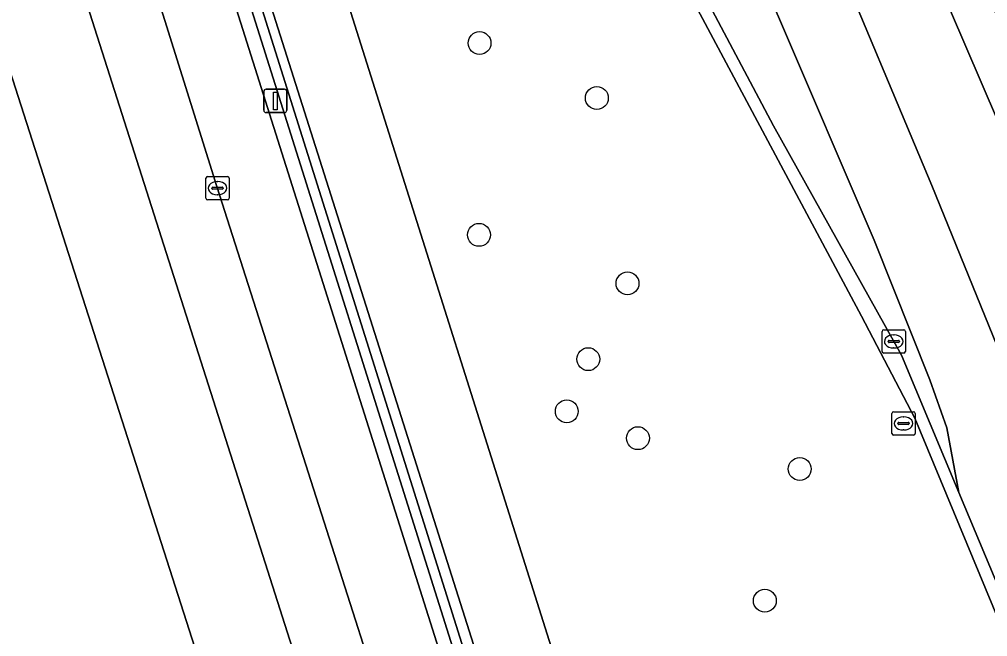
# Model space of a CAD drawing. Extents: x 161477 to 163040, y 383680 to 384871.
# Drawn here: x 162771.86 to 162813.27, y 384307.5 to 384333.87 of the extents above; entities that cross this region are included whole.
import ezdxf

# ---------------------------------------------------------------- set-up
doc = ezdxf.new("R2010")
doc.units = 0
for name, color, linetype in [('IMGEO_Berm_groen', 7, 'Continuous'), ('IMGEO_Berm_open', 7, 'Continuous'), ('IMGEO_Boom', 7, 'Continuous'), ('IMGEO_Fietspad_open', 7, 'Continuous'), ('IMGEO_Gemengd_bos', 7, 'Continuous'), ('IMGEO_Kolk', 7, 'Continuous'), ('IMGEO_Lichtmast', 7, 'Continuous'), ('IMGEO_Muur', 7, 'Continuous'), ('IMGEO_Rijbaan_regionaal_gesloten', 7, 'Continuous'), ('IMGEO_Rioolput', 7, 'Continuous'), ('IMGEO_Voetpad_open', 7, 'Continuous')]:
    doc.layers.add(name, color=color, linetype=linetype)

msp = doc.modelspace()

# ---------------------------------------------------------------- linework, layer by layer
at = {"layer": 'IMGEO_Berm_groen'}
for points in [[(162712.633, 384459.824), (162740.568, 384408), (162747.949, 384394.24), (162757.124, 384375.468), (162766.529, 384347.024), (162782.254, 384298.067), (162784.758, 384290.27), (162786.785, 384281.406), (162786.77, 384278.144), (162786.934, 384272.336), (162783.872, 384262.182), (162783.569, 384261.176), (162780.201, 384254.445), (162777.995, 384250), (162776.076, 384247.535), (162769.02, 384241.879), (162719.164, 384209.03), (162709.291, 384203.756), (162707.384, 384202.741), (162696.814, 384197.09), (162687.543, 384192.138), (162678.849, 384188.781)], [(162719.917, 384202.066), (162771.611, 384234.986), (162775.495, 384237.856), (162779.29, 384241.257), (162782.718, 384245.18), (162785.955, 384250), (162788.468, 384253.741), (162790.846, 384259.717), (162787.902, 384260.811), (162789.21, 384264.703), (162790.459, 384270.654), (162790.712, 384275.611), (162790.111, 384285.695), (162789.667, 384287.848), (162769.683, 384350.356), (162764.739, 384366.211)], [(162815.735, 384300.587), (162813.737, 384308.219), (162810.159, 384316.842), (162807.875, 384321.193), (162787.167, 384359.945)], [(162780.826, 384350.612), (162782.009, 384346.942), (162799.07, 384292.955), (162803.756, 384278.165), (162804.133, 384278.313), (162807.155, 384269.03)]]:
    msp.add_lwpolyline(points, dxfattribs=at)
at = {"layer": 'IMGEO_Berm_open'}
for points in [[(162814.503, 384307.78), (162812.046, 384313.655), (162809.59, 384319.527), (162804.115, 384329.333), (162789.8, 384356.3), (162787.531, 384360.875)], [(162787.167, 384359.945), (162807.875, 384321.193), (162810.159, 384316.842), (162813.737, 384308.219), (162815.735, 384300.587)], [(162773.427, 384358.702), (162773.654, 384357.994), (162793.773, 384294.446)], [(162777.286, 384348.584), (162777.676, 384348.734), (162778.421, 384346.433), (162795.746, 384291.47), (162796.465, 384288.602), (162797.119, 384288.811), (162778.046, 384348.883), (162776.334, 384353.796), (162774.37, 384358.856)], [(162724.124, 384199.308), (162724.556, 384199.583), (162734.477, 384205.927), (162777.691, 384233.503), (162777.229, 384234.156), (162773.925, 384231.646), (162725.026, 384200.481), (162724.888, 384200.831), (162773.596, 384231.968), (162777.519, 384234.877), (162781.265, 384238.179), (162786.441, 384243.903), (162789.342, 384248.157), (162790.322, 384250), (162791.722, 384252.635), (162794.348, 384258.518), (162795.254, 384261.395), (162796.936, 384268.334), (162797.329, 384273.231), (162797.025, 384282.858), (162796.348, 384287.619), (162794.579, 384293.79), (162777.286, 384348.584)]]:
    msp.add_lwpolyline(points, dxfattribs=at)
at = {"layer": 'IMGEO_Boom'}
for centre in [(162791.546, 384332.861), (162796.562, 384330.514), (162791.522, 384324.669), (162797.873, 384322.594), (162796.194, 384319.358), (162795.276, 384317.128), (162798.318, 384315.982), (162805.24, 384314.666), (162803.746, 384309.037)]:
    msp.add_circle(centre, 0.489, dxfattribs=at)
at = {"layer": 'IMGEO_Fietspad_open'}
for points in [[(162767.397, 384367.894), (162780.316, 384326.737), (162792.502, 384288.657), (162793.008, 384286.556)], [(162793.773, 384294.446), (162773.654, 384357.994), (162773.427, 384358.702)], [(162774.37, 384358.856), (162776.334, 384353.796), (162778.046, 384348.883), (162797.119, 384288.811), (162799.634, 384280.892), (162799.943, 384279.918), (162804.618, 384265.377)], [(162808.491, 384256.733), (162808.429, 384257.027), (162808.366, 384257.425), (162808.327, 384257.708), (162808.246, 384258.459), (162808.256, 384258.842), (162808.314, 384259.57), (162808.398, 384260.245), (162808.45, 384261.136), (162808.45, 384261.869), (162808.356, 384262.634), (162808.314, 384263.189), (162808.142, 384264.314), (162808.125, 384264.374), (162803.756, 384278.165), (162799.07, 384292.955), (162782.009, 384346.942)]]:
    msp.add_lwpolyline(points, dxfattribs=at)
at = {"layer": 'IMGEO_Gemengd_bos'}
msp.add_lwpolyline([(162687.543, 384192.138), (162696.814, 384197.09), (162707.384, 384202.741), (162709.291, 384203.756), (162719.164, 384209.03), (162769.02, 384241.879), (162776.076, 384247.535), (162777.995, 384250), (162780.201, 384254.445), (162783.569, 384261.176), (162783.872, 384262.182), (162786.934, 384272.336), (162786.77, 384278.144), (162786.785, 384281.406), (162784.758, 384290.27), (162782.254, 384298.067), (162766.529, 384347.024), (162757.124, 384375.468), (162747.949, 384394.24), (162740.568, 384408), (162712.633, 384459.824)], dxfattribs=at)
at = {"layer": 'IMGEO_Kolk'}
for p, q in [((162779.838, 384326.236), (162779.838, 384327.088)), ((162779.913, 384327.162), (162780.765, 384327.162)), ((162780.839, 384327.088), (162780.839, 384326.236)), ((162780.097, 384326.656), (162780.097, 384326.668)), ((162780.14, 384326.705), (162780.538, 384326.705)), ((162780.326, 384326.942), (162780.351, 384326.942)), ((162780.581, 384326.668), (162780.581, 384326.656)), ((162780.535, 384326.619), (162780.137, 384326.619)), ((162780.349, 384326.382), (162780.324, 384326.382)), ((162780.765, 384326.162), (162779.913, 384326.162)), ((162808.758, 384319.69), (162808.758, 384320.542)), ((162808.833, 384320.616), (162809.685, 384320.616)), ((162809.759, 384320.542), (162809.759, 384319.69)), ((162809.017, 384320.11), (162809.017, 384320.122)), ((162809.455, 384320.073), (162809.057, 384320.073)), ((162809.06, 384320.159), (162809.458, 384320.159)), ((162809.246, 384320.396), (162809.271, 384320.396)), ((162809.501, 384320.122), (162809.501, 384320.11)), ((162809.269, 384319.836), (162809.244, 384319.836)), ((162809.685, 384319.616), (162808.833, 384319.616))]:
    msp.add_line(p, q, dxfattribs=at)
for points in [[(162779.838, 384326.236), (162779.838, 384327.088)], [(162779.913, 384327.162), (162780.765, 384327.162)], [(162780.839, 384327.088), (162780.839, 384326.236)], [(162780.765, 384326.162), (162779.913, 384326.162)], [(162808.758, 384319.69), (162808.758, 384320.542)], [(162808.833, 384320.616), (162809.685, 384320.616)], [(162809.759, 384320.542), (162809.759, 384319.69)], [(162809.685, 384319.616), (162808.833, 384319.616)]]:
    msp.add_lwpolyline(points, dxfattribs=at)
for centre, radius, start, end in [((162779.915, 384327.086), 0.0765, 91.552, 178.448), ((162779.915, 384327.086), 0.0765, 91.552, 178.448), ((162780.763, 384327.086), 0.0765, 1.552, 88.448), ((162780.763, 384327.086), 0.0765, 1.552, 88.448), ((162780.137, 384326.665), 0.0403, 85.8775, 175.7526), ((162780.542, 384326.667), 0.0386, 1.7309, 96.639), ((162780.134, 384326.655), 0.0366, 178.938, 274.7102), ((162780.538, 384326.662), 0.043, 264.8664, 352.4533), ((162779.915, 384326.238), 0.0765, 181.552, 268.448), ((162779.915, 384326.238), 0.0765, 181.552, 268.448), ((162780.763, 384326.238), 0.0765, 271.552, 358.448), ((162780.763, 384326.238), 0.0765, 271.552, 358.448), ((162808.835, 384320.54), 0.0765, 91.552, 178.448), ((162808.835, 384320.54), 0.0765, 91.552, 178.448), ((162809.683, 384320.54), 0.0765, 1.552, 88.448), ((162809.683, 384320.54), 0.0765, 1.552, 88.448), ((162809.057, 384320.119), 0.0403, 85.8775, 175.7526), ((162809.054, 384320.109), 0.0366, 178.938, 274.7102), ((162809.458, 384320.116), 0.043, 264.8664, 352.4533), ((162809.462, 384320.121), 0.0386, 1.7309, 96.639), ((162808.835, 384319.692), 0.0765, 181.552, 268.448), ((162808.835, 384319.692), 0.0765, 181.552, 268.448), ((162809.683, 384319.692), 0.0765, 271.552, 358.448), ((162809.683, 384319.692), 0.0765, 271.552, 358.448)]:
    msp.add_arc(centre, radius, start, end, dxfattribs=at)
for centre, major_axis, ratio, start_param, end_param in [((162780.325, 384326.662), (-0.387, 0.002), 0.722429, 4.712389, 7.853982), ((162780.35, 384326.662), (-0.39, 0.002), 0.717154, 1.570796, 4.712389), ((162809.245, 384320.116), (-0.387, 0.002), 0.722429, 4.712389, 7.853982), ((162809.27, 384320.116), (-0.39, 0.002), 0.717154, 1.570796, 4.712389)]:
    msp.add_ellipse(centre, major_axis=major_axis, ratio=ratio, start_param=start_param, end_param=end_param, dxfattribs=at)
at = {"layer": 'IMGEO_Lichtmast'}
for p, q in [((162782.414, 384330.89), (162783.204, 384330.89)), ((162783.204, 384330.89), (162782.414, 384330.89)), ((162782.314, 384329.99), (162782.314, 384330.79)), ((162782.314, 384330.79), (162782.314, 384329.99)), ((162783.304, 384330.79), (162783.304, 384329.99)), ((162783.304, 384329.99), (162783.304, 384330.79)), ((162783.204, 384329.89), (162782.414, 384329.89)), ((162782.414, 384329.89), (162783.204, 384329.89))]:
    msp.add_line(p, q, dxfattribs=at)
msp.add_lwpolyline([(162782.734, 384330.765), (162782.884, 384330.765), (162782.884, 384330.015), (162782.734, 384330.015), (162782.734, 384330.765)], dxfattribs=at)
for centre, start, end in [((162782.414, 384330.79), 90, 180), ((162782.414, 384330.79), 90, 180), ((162783.204, 384330.79), 0, 90), ((162783.204, 384330.79), 360, 90), ((162782.414, 384329.99), 180, 270), ((162782.414, 384329.99), 180, 270), ((162783.204, 384329.99), 270, 0), ((162783.204, 384329.99), 270, 0)]:
    msp.add_arc(centre, 0.1, start, end, dxfattribs=at)
at = {"layer": 'IMGEO_Muur'}
msp.add_lwpolyline([(162778.421, 384346.433), (162777.676, 384348.734), (162777.286, 384348.584), (162794.579, 384293.79), (162796.348, 384287.619), (162797.025, 384282.858), (162797.329, 384273.231), (162796.936, 384268.334), (162795.254, 384261.395), (162798.37, 384260.297), (162797.274, 384257.277), (162795.527, 384252.462), (162795.9, 384252.333), (162798.828, 384260.57), (162795.739, 384261.629), (162797.268, 384268.236), (162797.689, 384273.179), (162797.385, 384282.775), (162796.647, 384287.874), (162796.465, 384288.602), (162795.746, 384291.47)], close=True, dxfattribs=at)
at = {"layer": 'IMGEO_Rijbaan_regionaal_gesloten'}
for points in [[(162721.159, 384495.567), (162717.548, 384495.062), (162717.676, 384494.845), (162725.437, 384481.725), (162726.742, 384479.16), (162743.365, 384450.132), (162743.463, 384449.945), (162783.583, 384375.537), (162784.08, 384375.023), (162799.55, 384344.861), (162804.335, 384333.978), (162808.424, 384324.441), (162810.807, 384318.474), (162811.526, 384316.425), (162812.046, 384313.655), (162814.503, 384307.78)], [(162826.477, 384270.737), (162826.544, 384279.932), (162826.145, 384286.462), (162825.345, 384292.126), (162824.346, 384297.989), (162823.281, 384302.52), (162822.281, 384306.584), (162820.283, 384312.648), (162817.553, 384319.977), (162814.355, 384328.04), (162811.691, 384334.236), (162809.16, 384339.9), (162804.086, 384351.856), (162790.63, 384376.933), (162762.196, 384429.925), (162741.848, 384467.5)], [(162822.747, 384275.733), (162822.747, 384283.995), (162822.281, 384288.459), (162821.748, 384292.457), (162820.949, 384296.455), (162820.216, 384300.319), (162819.017, 384304.717), (162817.752, 384308.915), (162816.086, 384313.779), (162813.689, 384319.908), (162810.891, 384326.771), (162806.362, 384337.565), (162801.167, 384348.959), (162796.105, 384359.286), (162790.71, 384369.547), (162780.452, 384388.604), (162771.393, 384405.395), (162752.477, 384440.575), (162738.489, 384466.227)], [(162738.489, 384466.227), (162752.477, 384440.575), (162771.393, 384405.395), (162780.452, 384388.604), (162790.71, 384369.547), (162796.105, 384359.286), (162801.167, 384348.959), (162806.362, 384337.565), (162810.891, 384326.771), (162813.689, 384319.908), (162816.086, 384313.779), (162817.752, 384308.915), (162819.017, 384304.717), (162820.216, 384300.319), (162820.949, 384296.455), (162821.748, 384292.457), (162822.281, 384288.459), (162822.747, 384283.995), (162822.747, 384275.733)], [(162820.302, 384321.25), (162816.329, 384329.112), (162807.805, 384344.925), (162804.086, 384351.856), (162809.16, 384339.9), (162811.691, 384334.236), (162814.355, 384328.04), (162817.553, 384319.977), (162820.283, 384312.648), (162822.281, 384306.584), (162823.281, 384302.52), (162824.346, 384297.989), (162825.345, 384292.126), (162826.145, 384286.462), (162826.544, 384279.932), (162826.477, 384270.737), (162826.211, 384263.541), (162825.682, 384258.52), (162825.48, 384256.603), (162832.509, 384262.915)]]:
    msp.add_lwpolyline(points, dxfattribs=at)
msp.add_lwpolyline([(162799.55, 384344.861), (162784.08, 384375.023), (162784.167, 384374.278), (162784.983, 384365.004), (162787.531, 384360.875), (162789.8, 384356.3), (162804.115, 384329.333), (162809.59, 384319.527), (162812.046, 384313.655), (162811.526, 384316.425), (162810.807, 384318.474), (162808.424, 384324.441), (162804.335, 384333.978)], close=True, dxfattribs=at)
at = {"layer": 'IMGEO_Rioolput'}
for p, q in [((162809.176, 384316.186), (162809.176, 384317.038)), ((162809.251, 384317.112), (162810.103, 384317.112)), ((162809.664, 384316.892), (162809.689, 384316.892)), ((162810.177, 384317.038), (162810.177, 384316.186)), ((162809.435, 384316.606), (162809.435, 384316.618)), ((162809.873, 384316.569), (162809.475, 384316.569)), ((162809.478, 384316.655), (162809.876, 384316.655)), ((162809.687, 384316.332), (162809.662, 384316.332)), ((162809.919, 384316.618), (162809.919, 384316.606)), ((162810.103, 384316.112), (162809.251, 384316.112))]:
    msp.add_line(p, q, dxfattribs=at)
for points in [[(162809.176, 384316.186), (162809.176, 384317.038)], [(162809.251, 384317.112), (162810.103, 384317.112)], [(162810.177, 384317.038), (162810.177, 384316.186)], [(162810.103, 384316.112), (162809.251, 384316.112)]]:
    msp.add_lwpolyline(points, dxfattribs=at)
for centre, radius, start, end in [((162809.253, 384317.036), 0.0765, 91.552, 178.448), ((162809.253, 384317.036), 0.0765, 91.552, 178.448), ((162810.101, 384317.036), 0.0765, 1.552, 88.448), ((162810.101, 384317.036), 0.0765, 1.552, 88.448), ((162809.475, 384316.615), 0.0403, 85.8775, 175.7526), ((162809.472, 384316.605), 0.0366, 178.938, 274.7102), ((162809.876, 384316.612), 0.043, 264.8664, 352.4533), ((162809.88, 384316.617), 0.0386, 1.7309, 96.639), ((162809.253, 384316.188), 0.0765, 181.552, 268.448), ((162809.253, 384316.188), 0.0765, 181.552, 268.448), ((162810.101, 384316.188), 0.0765, 271.552, 358.448), ((162810.101, 384316.188), 0.0765, 271.552, 358.448)]:
    msp.add_arc(centre, radius, start, end, dxfattribs=at)
for centre, major_axis, ratio, start_param, end_param in [((162809.663, 384316.612), (-0.387, 0.002), 0.722429, 4.712389, 7.853982), ((162809.688, 384316.612), (-0.39, 0.002), 0.717154, 1.570796, 4.712389)]:
    msp.add_ellipse(centre, major_axis=major_axis, ratio=ratio, start_param=start_param, end_param=end_param, dxfattribs=at)
at = {"layer": 'IMGEO_Voetpad_open'}
for points in [[(162793.008, 384286.556), (162792.502, 384288.657), (162780.316, 384326.737), (162767.397, 384367.894)], [(162764.739, 384366.211), (162769.683, 384350.356), (162789.667, 384287.848), (162790.111, 384285.695), (162790.712, 384275.611), (162790.459, 384270.654), (162789.21, 384264.703), (162787.902, 384260.811), (162790.846, 384259.717)]]:
    msp.add_lwpolyline(points, dxfattribs=at)

doc.saveas('drawing.dxf')
